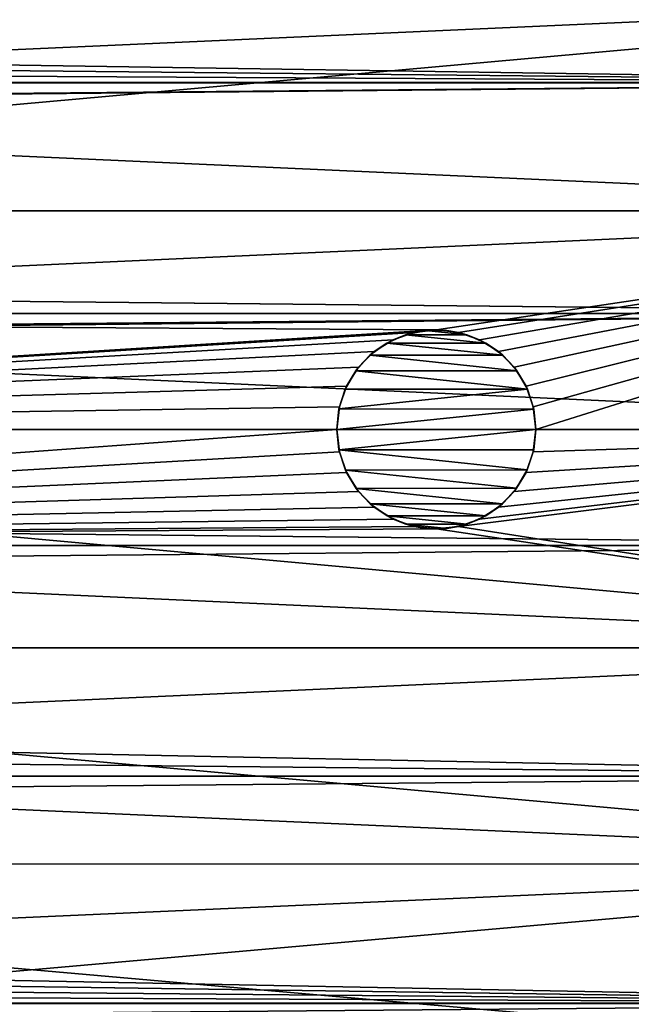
# Model space of a CAD drawing. Header units: metres. Extents: x -150 to 310, y -128 to 84.
# Tile 250 of 465: x 116 to 122, y -6 to 4. Entities that reach past the tile are written whole.
import ezdxf

# ---------------------------------------------------------------- set-up
doc = ezdxf.new("R2010")
doc.units = ezdxf.units.M
doc.layers.add('solid_26009703_SW0001', color=7, linetype='CONTINUOUS')
doc.layers.add('solid_26009703_SW0001_01', color=7, linetype='CONTINUOUS')

msp = doc.modelspace()

# ---------------------------------------------------------------- linework, layer by layer
at = {"layer": 'solid_26009703_SW0001'}
for points in [[(127.5, 5.765008, 22.265774), (-127.5, 5.765008, 22.265774), (-127.5, 3.482839, 22.734772)], [(127.5, 3.482839, 22.734772), (127.5, 5.765008, 22.265774), (-127.5, 3.482839, 22.734772)], [(127.5, 3.482839, 22.734772), (-127.5, 3.482839, 22.734772), (-127.5, 1.164931, 22.97048)], [(127.5, 1.164931, 22.97048), (127.5, 3.482839, 22.734772), (-127.5, 1.164931, 22.97048)], [(127.5, 1.164931, 22.97048), (-127.5, 1.164931, 22.97048), (-127.5, -1.164931, 22.97048)], [(127.5, -1.164931, 22.97048), (127.5, 1.164931, 22.97048), (-127.5, -1.164931, 22.97048)], [(12.010353, 1.179508, -22.969736), (127.5, 1.164931, -22.97048), (12.069973, 0, -23)], [(127.5, -1.164931, 22.97048), (-127.5, -1.164931, 22.97048), (-127.5, -3.482839, 22.734772)], [(127.5, -3.482839, 22.734772), (127.5, -1.164931, 22.97048), (-127.5, -3.482839, 22.734772)], [(127.5, -3.482839, 22.734772), (-127.5, -3.482839, 22.734772), (-127.5, -5.765008, 22.265774)], [(127.5, -5.765008, 22.265774), (127.5, -3.482839, 22.734772), (-127.5, -5.765008, 22.265774)], [(127.5, -5.765008, 22.265774), (-127.5, -5.765008, 22.265774), (-127.5, -7.988021, 21.568298)], [(127.5, -7.988021, 21.568298), (127.5, -5.765008, 22.265774), (-127.5, -7.988021, 21.568298)]]:
    msp.add_3dface(points, dxfattribs=at)
at = {"layer": 'solid_26009703_SW0001_01'}
for points in [[(10.765722, 5.250271, -22.392736), (127.5, 5.765008, -22.265774), (127.5, 3.482839, -22.734772)], [(11.046503, 4.683882, -22.518021), (10.765722, 5.250271, -22.392736), (127.5, 3.482839, -22.734772)], [(11.2909, 4.109661, -22.629864), (11.046503, 4.683882, -22.518021), (127.5, 3.482839, -22.734772)], [(103.900002, 4.366147, 20.5411), (128, 4.364604, 20.541378), (103.900002, 3.285125, 20.741455)], [(103.900002, 3.285125, -20.741455), (128, 4.364604, -20.541378), (103.900002, 4.366147, -20.5411)], [(103.900002, 3.285125, 20.741455), (128, 4.364604, 20.541378), (128, 2.195349, 20.884216)], [(103.900002, 2.195098, -20.88496), (128, 2.195349, -20.884216), (128, 4.364604, -20.541378)], [(103.900002, 2.195098, -20.88496), (128, 4.364604, -20.541378), (103.900002, 3.285125, -20.741455)], [(11.500164, 3.527685, -22.727856), (11.2909, 4.109661, -22.629864), (127.5, 3.482839, -22.734772)], [(11.819712, 2.354986, -22.879118), (11.500164, 3.527685, -22.727856), (127.5, 3.482839, -22.734772)], [(11.819712, 2.354986, -22.879118), (127.5, 3.482839, -22.734772), (127.5, 1.164931, -22.97048)], [(103.900002, 3.285125, 20.741455), (128, 2.195349, 20.884216), (103.900002, 2.195098, 20.88496)], [(12.010353, 1.179508, -22.969736), (11.819712, 2.354986, -22.879118), (127.5, 1.164931, -22.97048)], [(103.900002, 1.099055, 20.97122), (128, 2.195349, 20.884216), (128, 0, 21)], [(103.900002, 2.195098, 20.88496), (128, 2.195349, 20.884216), (103.900002, 1.099055, 20.97122)], [(103.900002, 1.099055, -20.97122), (120.000168, 1, -20.976177), (128, 2.195349, -20.884216)], [(103.900002, 1.099055, -20.97122), (128, 2.195349, -20.884216), (103.900002, 2.195098, -20.88496)], [(120.222832, 0.974317, -20.977386), (128, 2.195349, -20.884216), (120.000168, 1, -20.976177)], [(120.433044, 0.901225, -20.980654), (128, 2.195349, -20.884216), (120.222832, 0.974317, -20.977386)], [(120.62397, 0.780981, -20.985474), (128, 2.195349, -20.884216), (120.433044, 0.901225, -20.980654)], [(120.781013, 0.623921, -20.99073), (128, 2.195349, -20.884216), (120.62397, 0.780981, -20.985474)], [(120.901283, 0.432921, -20.995537), (128, 2.195349, -20.884216), (120.781013, 0.623921, -20.99073)], [(120.973763, 0.225716, -20.998787), (128, 2.195349, -20.884216), (120.901283, 0.432921, -20.995537)], [(120.973763, 0.225716, -20.998787), (121, 0, -21), (128, 2.195349, -20.884216)], [(121, 0, -21), (128, 0, -21), (128, 2.195349, -20.884216)], [(12.069973, 0, -23), (127.5, 1.164931, -22.97048), (127.5, -1.164931, -22.97048)], [(103.900002, 1.099055, 20.97122), (128, 0, 21), (103.900002, 0, 21)], [(103.900002, 0, -21), (120.000168, 1, -20.976177), (103.900002, 1.099055, -20.97122)], [(103.900002, 0, -21), (119.777504, 0.974397, -20.977383), (120.000168, 1, -20.976177)], [(119.69136, 0.95118, -21.009281), (120.307297, 0.951615, -21.009262), (119.895691, 0.994545, -21.007301)], [(119.777504, 0.974397, -20.977383), (119.69136, 0.95118, -21.009281), (119.895691, 0.994545, -21.007301)], [(120.000168, 1, -20.976177), (119.777504, 0.974397, -20.977383), (119.895691, 0.994545, -21.007301)], [(120.000168, 1, -20.976177), (119.895691, 0.994545, -21.007301), (120.104019, 0.994575, -21.007294)], [(119.895691, 0.994545, -21.007301), (120.307297, 0.951615, -21.009262), (120.104019, 0.994575, -21.007294)], [(120.222832, 0.974317, -20.977386), (120.000168, 1, -20.976177), (120.104019, 0.994575, -21.007294)], [(120.222832, 0.974317, -20.977386), (120.104019, 0.994575, -21.007294), (120.307297, 0.951615, -21.009262)], [(103.900002, 0, -21), (119.567261, 0.901374, -20.980646), (119.777504, 0.974397, -20.977383)], [(103.900002, 0, -21), (119.376289, 0.781192, -20.985464), (119.567261, 0.901374, -20.980646)], [(119.567261, 0.901374, -20.980646), (119.376289, 0.781192, -20.985464), (119.500938, 0.866565, -21.012991)], [(119.500938, 0.866565, -21.012991), (120.497482, 0.867473, -21.012953), (119.69136, 0.95118, -21.009281)], [(119.567261, 0.901374, -20.980646), (119.500938, 0.866565, -21.012991), (119.69136, 0.95118, -21.009281)], [(119.777504, 0.974397, -20.977383), (119.567261, 0.901374, -20.980646), (119.69136, 0.95118, -21.009281)], [(119.69136, 0.95118, -21.009281), (120.497482, 0.867473, -21.012953), (120.307297, 0.951615, -21.009262)], [(120.433044, 0.901225, -20.980654), (120.222832, 0.974317, -20.977386), (120.307297, 0.951615, -21.009262)], [(120.433044, 0.901225, -20.980654), (120.307297, 0.951615, -21.009262), (120.497482, 0.867473, -21.012953)], [(120.62397, 0.780981, -20.985474), (120.433044, 0.901225, -20.980654), (120.497482, 0.867473, -21.012953)], [(119.331985, 0.744146, -21.017601), (120.666672, 0.74535, -21.017561), (119.500938, 0.866565, -21.012991)], [(119.376289, 0.781192, -20.985464), (119.331985, 0.744146, -21.017601), (119.500938, 0.866565, -21.012991)], [(119.500938, 0.866565, -21.012991), (120.666672, 0.74535, -21.017561), (120.497482, 0.867473, -21.012953)], [(120.62397, 0.780981, -20.985474), (120.497482, 0.867473, -21.012953), (120.666672, 0.74535, -21.017561)], [(103.900002, 0, -21), (119.219162, 0.624129, -20.990723), (119.376289, 0.781192, -20.985464)], [(119.191666, 0.588729, -21.022562), (120.807541, 0.589807, -21.022532), (119.331985, 0.744146, -21.017601)], [(119.219162, 0.624129, -20.990723), (119.191666, 0.588729, -21.022562), (119.331985, 0.744146, -21.017601)], [(119.376289, 0.781192, -20.985464), (119.219162, 0.624129, -20.990723), (119.331985, 0.744146, -21.017601)], [(119.331985, 0.744146, -21.017601), (120.807541, 0.589807, -21.022532), (120.666672, 0.74535, -21.017561)], [(120.781013, 0.623921, -20.99073), (120.62397, 0.780981, -20.985474), (120.666672, 0.74535, -21.017561)], [(120.781013, 0.623921, -20.99073), (120.666672, 0.74535, -21.017561), (120.807541, 0.589807, -21.022532)], [(103.900002, 0, -21), (119.098793, 0.433063, -20.995535), (119.219162, 0.624129, -20.990723)], [(119.219162, 0.624129, -20.990723), (119.098793, 0.433063, -20.995535), (119.191666, 0.588729, -21.022562)], [(120.901283, 0.432921, -20.995537), (120.781013, 0.623921, -20.99073), (120.807541, 0.589807, -21.022532)], [(119.085709, 0.405054, -21.026897), (120.914253, 0.40514, -21.026894), (119.191666, 0.588729, -21.022562)], [(119.098793, 0.433063, -20.995535), (119.085709, 0.405054, -21.026897), (119.191666, 0.588729, -21.022562)], [(119.191666, 0.588729, -21.022562), (120.914253, 0.40514, -21.026894), (120.807541, 0.589807, -21.022532)], [(120.901283, 0.432921, -20.995537), (120.807541, 0.589807, -21.022532), (120.914253, 0.40514, -21.026894)], [(103.900002, 0, -21), (119.026253, 0.225791, -20.998787), (119.098793, 0.433063, -20.995535)], [(119.021309, 0.205346, -21.029736), (120.978783, 0.204885, -21.029743), (120.914253, 0.40514, -21.026894)], [(119.021309, 0.205346, -21.029736), (120.914253, 0.40514, -21.026894), (119.085709, 0.405054, -21.026897)], [(119.026253, 0.225791, -20.998787), (119.021309, 0.205346, -21.029736), (119.085709, 0.405054, -21.026897)], [(119.098793, 0.433063, -20.995535), (119.026253, 0.225791, -20.998787), (119.085709, 0.405054, -21.026897)], [(120.973763, 0.225716, -20.998787), (120.901283, 0.432921, -20.995537), (120.914253, 0.40514, -21.026894)], [(120.973763, 0.225716, -20.998787), (120.914253, 0.40514, -21.026894), (120.978783, 0.204885, -21.029743)], [(103.900002, 0, -21), (119, 0, -21), (119.026253, 0.225791, -20.998787)], [(119.026253, 0.225791, -20.998787), (119, 0, -21), (119.021309, 0.205346, -21.029736)], [(119.021309, 0.205346, -21.029736), (119, 0, -21), (119, 0, -21.030804)], [(119.021309, 0.205346, -21.029736), (119, 0, -21.030804), (120.978783, 0.204885, -21.029743)], [(120.978783, 0.204885, -21.029743), (119, 0, -21.030804), (121, 0, -21.030804)], [(120.973763, 0.225716, -20.998787), (121, 0, -21.030804), (121, 0, -21)], [(120.973763, 0.225716, -20.998787), (120.978783, 0.204885, -21.029743), (121, 0, -21.030804)], [(103.900002, 0, 21), (128, 0, 21), (128, -2.195349, 20.884216)], [(103.900002, -1.099055, -20.97122), (119, 0, -21), (103.900002, 0, -21)], [(121, 0, -21.030804), (119, 0, -21.030804), (119.02153, -0.206376, -21.029726)], [(121, 0, -21.030804), (119.02153, -0.206376, -21.029726), (120.978477, -0.206363, -21.029724)], [(120.973755, -0.225766, -20.998787), (128, 0, -21), (121, 0, -21)], [(120.973755, -0.225766, -20.998787), (121, 0, -21), (120.978477, -0.206363, -21.029724)], [(121, 0, -21), (121, 0, -21.030804), (120.978477, -0.206363, -21.029724)], [(12.012367, -1.166863, -22.970381), (12.069973, 0, -23), (127.5, -1.164931, -22.97048)], [(103.900002, 0, 21), (128, -2.195349, 20.884216), (103.900002, -1.099055, 20.97122)], [(103.900002, -1.099055, -20.97122), (119.026237, -0.225714, -20.998787), (119, 0, -21)], [(119.026237, -0.225714, -20.998787), (119.02153, -0.206376, -21.029726), (119, 0, -21.030804)], [(119, 0, -21), (119.026237, -0.225714, -20.998787), (119, 0, -21.030804)], [(120.222527, -0.974389, -20.977383), (128, -2.195349, -20.884216), (128, 0, -21)], [(120.222527, -0.974389, -20.977383), (128, 0, -21), (120.43277, -0.901358, -20.980648)], [(120.43277, -0.901358, -20.980648), (128, 0, -21), (120.623749, -0.781163, -20.985466)], [(120.623749, -0.781163, -20.985466), (128, 0, -21), (120.780869, -0.624092, -20.990725)], [(120.780869, -0.624092, -20.990725), (128, 0, -21), (120.90123, -0.433025, -20.995535)], [(120.90123, -0.433025, -20.995535), (128, 0, -21), (120.973755, -0.225766, -20.998787)], [(103.900002, -1.099055, -20.97122), (119.098717, -0.432917, -20.995537), (119.026237, -0.225714, -20.998787)], [(120.978477, -0.206363, -21.029724), (119.02153, -0.206376, -21.029726), (120.913338, -0.407198, -21.026855)], [(120.913338, -0.407198, -21.026855), (119.02153, -0.206376, -21.029726), (119.087013, -0.407989, -21.026838)], [(119.026237, -0.225714, -20.998787), (119.087013, -0.407989, -21.026838), (119.02153, -0.206376, -21.029726)], [(119.026237, -0.225714, -20.998787), (119.098717, -0.432917, -20.995537), (119.087013, -0.407989, -21.026838)], [(120.90123, -0.433025, -20.995535), (120.973755, -0.225766, -20.998787), (120.913338, -0.407198, -21.026855)], [(120.973755, -0.225766, -20.998787), (120.978477, -0.206363, -21.029724), (120.913338, -0.407198, -21.026855)], [(103.900002, -1.099055, -20.97122), (119.218987, -0.623916, -20.99073), (119.098717, -0.432917, -20.995537)], [(120.913338, -0.407198, -21.026855), (119.087013, -0.407989, -21.026838), (120.806221, -0.591614, -21.02248)], [(120.806221, -0.591614, -21.02248), (119.087013, -0.407989, -21.026838), (119.195099, -0.593411, -21.022429)], [(119.098717, -0.432917, -20.995537), (119.195099, -0.593411, -21.022429), (119.087013, -0.407989, -21.026838)], [(119.098717, -0.432917, -20.995537), (119.218987, -0.623916, -20.99073), (119.195099, -0.593411, -21.022429)], [(120.780869, -0.624092, -20.990725), (120.90123, -0.433025, -20.995535), (120.806221, -0.591614, -21.02248)], [(120.90123, -0.433025, -20.995535), (120.913338, -0.407198, -21.026855), (120.806221, -0.591614, -21.02248)], [(120.806221, -0.591614, -21.02248), (119.195099, -0.593411, -21.022429), (120.665642, -0.74627, -21.017529)], [(120.665642, -0.74627, -21.017529), (119.195099, -0.593411, -21.022429), (119.336426, -0.748112, -21.017464)], [(119.218987, -0.623916, -20.99073), (119.336426, -0.748112, -21.017464), (119.195099, -0.593411, -21.022429)], [(120.780869, -0.624092, -20.990725), (120.806221, -0.591614, -21.02248), (120.665642, -0.74627, -21.017529)], [(103.900002, -1.099055, -20.97122), (119.37603, -0.780979, -20.985474), (119.218987, -0.623916, -20.99073)], [(119.218987, -0.623916, -20.99073), (119.37603, -0.780979, -20.985474), (119.336426, -0.748112, -21.017464)], [(120.623749, -0.781163, -20.985466), (120.780869, -0.624092, -20.990725), (120.665642, -0.74627, -21.017529)], [(103.900002, -1.099055, -20.97122), (119.566956, -0.901227, -20.980652), (119.37603, -0.780979, -20.985474)], [(120.665642, -0.74627, -21.017529), (119.336426, -0.748112, -21.017464), (120.497108, -0.867688, -21.012943)], [(120.497108, -0.867688, -21.012943), (119.336426, -0.748112, -21.017464), (119.505356, -0.869097, -21.012886)], [(119.37603, -0.780979, -20.985474), (119.505356, -0.869097, -21.012886), (119.336426, -0.748112, -21.017464)], [(119.37603, -0.780979, -20.985474), (119.566956, -0.901227, -20.980652), (119.505356, -0.869097, -21.012886)], [(120.43277, -0.901358, -20.980648), (120.623749, -0.781163, -20.985466), (120.497108, -0.867688, -21.012943)], [(120.623749, -0.781163, -20.985466), (120.665642, -0.74627, -21.017529), (120.497108, -0.867688, -21.012943)], [(120.497108, -0.867688, -21.012943), (119.505356, -0.869097, -21.012886), (120.307594, -0.951517, -21.009266)], [(120.307594, -0.951517, -21.009266), (119.505356, -0.869097, -21.012886), (119.694756, -0.952274, -21.009233)], [(119.566956, -0.901227, -20.980652), (119.694756, -0.952274, -21.009233), (119.505356, -0.869097, -21.012886)], [(120.43277, -0.901358, -20.980648), (120.497108, -0.867688, -21.012943), (120.307594, -0.951517, -21.009266)], [(103.900002, -1.099055, -20.97122), (119.777184, -0.97432, -20.977385), (119.566956, -0.901227, -20.980652)], [(103.900002, -1.099055, -20.97122), (119.999855, -1, -20.976177), (119.777184, -0.97432, -20.977385)], [(119.566956, -0.901227, -20.980652), (119.777184, -0.97432, -20.977385), (119.694756, -0.952274, -21.009233)], [(120.307594, -0.951517, -21.009266), (119.694756, -0.952274, -21.009233), (120.104294, -0.994547, -21.007299)], [(120.104294, -0.994547, -21.007299), (119.694756, -0.952274, -21.009233), (119.897041, -0.994686, -21.007288)], [(119.777184, -0.97432, -20.977385), (119.897041, -0.994686, -21.007288), (119.694756, -0.952274, -21.009233)], [(119.777184, -0.97432, -20.977385), (119.999855, -1, -20.976177), (119.897041, -0.994686, -21.007288)], [(119.999855, -1, -20.976177), (128, -2.195349, -20.884216), (120.222527, -0.974389, -20.977383)], [(119.999855, -1, -20.976177), (120.222527, -0.974389, -20.977383), (120.104294, -0.994547, -21.007299)], [(120.222527, -0.974389, -20.977383), (120.307594, -0.951517, -21.009266), (120.104294, -0.994547, -21.007299)], [(120.222527, -0.974389, -20.977383), (120.43277, -0.901358, -20.980648), (120.307594, -0.951517, -21.009266)], [(103.900002, -1.099055, -20.97122), (128, -2.195349, -20.884216), (119.999855, -1, -20.976177)], [(119.999855, -1, -20.976177), (120.104294, -0.994547, -21.007299), (119.897041, -0.994686, -21.007288)], [(11.824313, -2.333838, -22.881285), (12.012367, -1.166863, -22.970381), (127.5, -3.482839, -22.734772)], [(12.012367, -1.166863, -22.970381), (127.5, -1.164931, -22.97048), (127.5, -3.482839, -22.734772)], [(103.900002, -1.099055, 20.97122), (128, -2.195349, 20.884216), (103.900002, -2.195098, 20.88496)], [(103.900002, -2.195098, -20.88496), (128, -2.195349, -20.884216), (103.900002, -1.099055, -20.97122)], [(103.900002, -2.195098, 20.88496), (128, -2.195349, 20.884216), (128, -4.364604, 20.541378)], [(103.900002, -2.195098, 20.88496), (128, -4.364604, 20.541378), (103.900002, -3.285125, 20.741455)], [(103.900002, -3.285125, -20.741455), (128, -2.195349, -20.884216), (103.900002, -2.195098, -20.88496)], [(103.900002, -3.285125, -20.741455), (128, -4.364604, -20.541378), (128, -2.195349, -20.884216)], [(11.50784, -3.503171, -22.731647), (11.824313, -2.333838, -22.881285), (127.5, -3.482839, -22.734772)], [(103.900002, -3.285125, 20.741455), (128, -4.364604, 20.541378), (103.900002, -4.366147, 20.5411)], [(103.900002, -4.366147, -20.5411), (128, -4.364604, -20.541378), (103.900002, -3.285125, -20.741455)], [(11.300343, -4.084844, -22.634356), (11.50784, -3.503171, -22.731647), (127.5, -5.765008, -22.265774)], [(11.50784, -3.503171, -22.731647), (127.5, -3.482839, -22.734772), (127.5, -5.765008, -22.265774)], [(11.057952, -4.658696, -22.523245), (11.300343, -4.084844, -22.634356), (127.5, -5.765008, -22.265774)], [(103.900002, -4.366147, 20.5411), (128, -4.364604, 20.541378), (128, -6.490467, 19.971094)], [(103.900002, -6.489358, -19.972187), (128, -6.490467, -19.971094), (128, -4.364604, -20.541378)], [(103.900002, -5.435201, -20.284443), (128, -4.364604, -20.541378), (103.900002, -4.366147, -20.5411)], [(103.900002, -6.489358, -19.972187), (128, -4.364604, -20.541378), (103.900002, -5.435201, -20.284443)], [(103.900002, -4.366147, 20.5411), (128, -6.490467, 19.971094), (103.900002, -5.435201, 20.284443)], [(10.779496, -5.224153, -22.398844), (11.057952, -4.658696, -22.523245), (127.5, -5.765008, -22.265774)], [(10.465664, -5.785642, -22.260422), (10.779496, -5.224153, -22.398844), (127.5, -5.765008, -22.265774)], [(103.900002, -5.435201, 20.284443), (128, -6.490467, 19.971094), (103.900002, -6.489358, 19.972187)], [(10.465664, -5.785642, -22.260422), (127.5, -5.765008, -22.265774), (127.5, -7.988021, -21.568298)]]:
    msp.add_3dface(points, dxfattribs=at)

doc.saveas('drawing.dxf')
